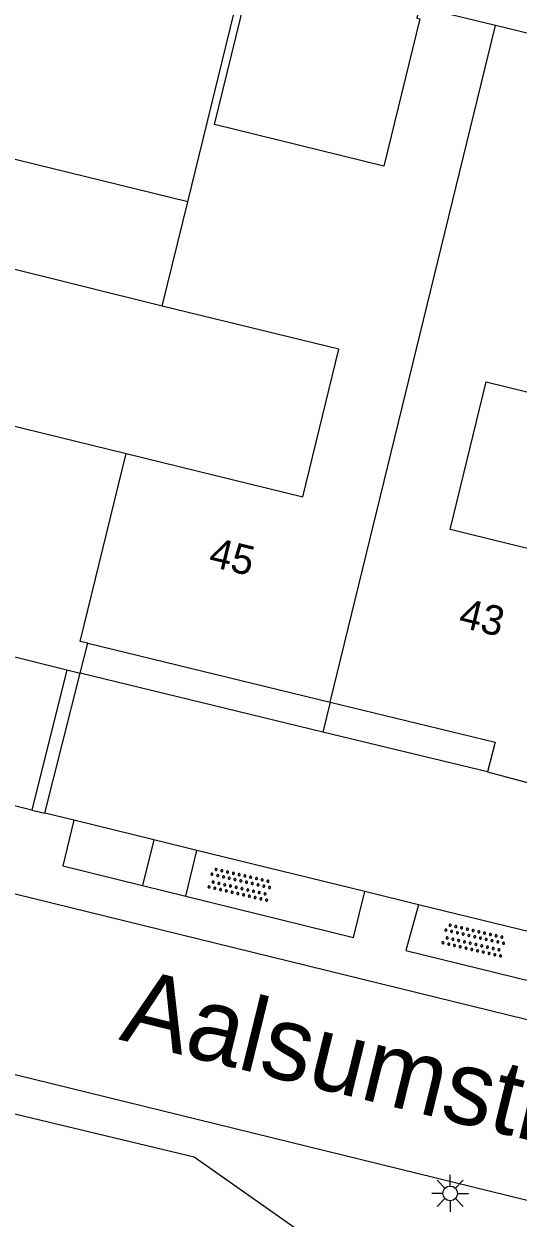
# Model space of a CAD drawing. Extents: x 128999 to 131010, y 395498 to 399007.
# Drawn here: x 129042.67 to 129059.39, y 397853.85 to 397894.24 of the extents above; entities that cross this region are included whole.
import ezdxf

# ---------------------------------------------------------------- set-up
doc = ezdxf.new("R2010")
doc.units = 0
for name, color, linetype in [('gg-afsc-muur', 7, 'Continuous'), ('gg-anno-huisnummerreeks BGT', 7, 'Continuous'), ('gg-anno-openbare ruimte label', 7, 'Continuous'), ('gg-bbg-gedigitaliseerde bebouwing', 7, 'Continuous'), ('gg-bbg-hoofdgebouw', 7, 'Continuous'), ('gg-bbg-luifel en loopbrug', 7, 'Continuous'), ('gg-bbg-tussenscheiding', 7, 'Continuous'), ('gg-knt-verharding', 7, 'Continuous'), ('gg-kntw-bovenkant insteek waterloop', 7, 'Continuous'), ('gt-symb-lichtmast', 7, 'Continuous'), ('gt-symb-overige verharding', 7, 'Continuous')]:
    doc.layers.add(name, color=color, linetype=linetype)

# ---------------------------------------------------------------- blocks, each defined once
blk = doc.blocks.new('gt0-OVH')
at = {"layer": 'gt-symb-overige verharding'}
for points in [[(-0.972, 0.298), (-0.967, 0.308), (-0.965, 0.319), (-0.966, 0.33), (-0.971, 0.34), (-0.978, 0.348), (-0.988, 0.353), (-0.999, 0.355), (-1.01, 0.354), (-1.02, 0.349), (-1.028, 0.342), (-1.033, 0.332), (-1.035, 0.321), (-1.034, 0.31), (-1.029, 0.3), (-1.022, 0.292), (-1.012, 0.287), (-1.001, 0.285), (-0.99, 0.286), (-0.98, 0.291)], [(-0.872, 0.106), (-0.867, 0.116), (-0.865, 0.126), (-0.866, 0.137), (-0.871, 0.147), (-0.878, 0.156), (-0.888, 0.161), (-0.899, 0.163), (-0.91, 0.162), (-0.92, 0.157), (-0.928, 0.15), (-0.933, 0.14), (-0.935, 0.129), (-0.934, 0.118), (-0.929, 0.108), (-0.922, 0.1), (-0.912, 0.095), (-0.901, 0.092), (-0.89, 0.094), (-0.88, 0.098)], [(-0.772, 0.298), (-0.767, 0.308), (-0.765, 0.319), (-0.766, 0.33), (-0.771, 0.34), (-0.778, 0.348), (-0.788, 0.353), (-0.799, 0.355), (-0.81, 0.354), (-0.82, 0.349), (-0.828, 0.342), (-0.833, 0.332), (-0.835, 0.321), (-0.834, 0.31), (-0.829, 0.3), (-0.822, 0.292), (-0.812, 0.287), (-0.801, 0.285), (-0.79, 0.286), (-0.78, 0.291)], [(-0.672, 0.106), (-0.667, 0.116), (-0.665, 0.126), (-0.666, 0.137), (-0.671, 0.147), (-0.678, 0.156), (-0.688, 0.161), (-0.699, 0.163), (-0.71, 0.162), (-0.72, 0.157), (-0.728, 0.15), (-0.733, 0.14), (-0.735, 0.129), (-0.734, 0.118), (-0.729, 0.108), (-0.722, 0.1), (-0.712, 0.095), (-0.701, 0.092), (-0.69, 0.094), (-0.68, 0.098)], [(-0.572, 0.298), (-0.567, 0.308), (-0.565, 0.319), (-0.566, 0.33), (-0.571, 0.34), (-0.578, 0.348), (-0.588, 0.353), (-0.599, 0.355), (-0.61, 0.354), (-0.62, 0.349), (-0.628, 0.342), (-0.633, 0.332), (-0.635, 0.321), (-0.634, 0.31), (-0.629, 0.3), (-0.622, 0.292), (-0.612, 0.287), (-0.601, 0.285), (-0.59, 0.286), (-0.58, 0.291)], [(-0.472, 0.106), (-0.467, 0.116), (-0.465, 0.126), (-0.466, 0.137), (-0.471, 0.147), (-0.478, 0.156), (-0.488, 0.161), (-0.499, 0.163), (-0.51, 0.162), (-0.52, 0.157), (-0.528, 0.15), (-0.533, 0.14), (-0.535, 0.129), (-0.534, 0.118), (-0.529, 0.108), (-0.522, 0.1), (-0.512, 0.095), (-0.501, 0.092), (-0.49, 0.094), (-0.48, 0.098)], [(-0.372, 0.298), (-0.367, 0.308), (-0.365, 0.319), (-0.366, 0.33), (-0.371, 0.34), (-0.378, 0.348), (-0.388, 0.353), (-0.399, 0.355), (-0.41, 0.354), (-0.42, 0.349), (-0.428, 0.342), (-0.433, 0.332), (-0.435, 0.321), (-0.434, 0.31), (-0.429, 0.3), (-0.422, 0.292), (-0.412, 0.287), (-0.401, 0.285), (-0.39, 0.286), (-0.38, 0.291)], [(-0.272, 0.106), (-0.267, 0.116), (-0.265, 0.126), (-0.266, 0.137), (-0.271, 0.147), (-0.278, 0.156), (-0.288, 0.161), (-0.299, 0.163), (-0.31, 0.162), (-0.32, 0.157), (-0.328, 0.15), (-0.333, 0.14), (-0.335, 0.129), (-0.334, 0.118), (-0.329, 0.108), (-0.322, 0.1), (-0.312, 0.095), (-0.301, 0.092), (-0.29, 0.094), (-0.28, 0.098)], [(-0.172, 0.298), (-0.167, 0.308), (-0.165, 0.319), (-0.166, 0.33), (-0.171, 0.34), (-0.178, 0.348), (-0.188, 0.353), (-0.199, 0.355), (-0.21, 0.354), (-0.22, 0.349), (-0.228, 0.342), (-0.233, 0.332), (-0.235, 0.321), (-0.234, 0.31), (-0.229, 0.3), (-0.222, 0.292), (-0.212, 0.287), (-0.201, 0.285), (-0.19, 0.286), (-0.18, 0.291)], [(-0.072, 0.106), (-0.067, 0.116), (-0.065, 0.126), (-0.066, 0.137), (-0.071, 0.147), (-0.078, 0.156), (-0.088, 0.161), (-0.099, 0.163), (-0.11, 0.162), (-0.12, 0.157), (-0.128, 0.15), (-0.133, 0.14), (-0.135, 0.129), (-0.134, 0.118), (-0.129, 0.108), (-0.122, 0.1), (-0.112, 0.095), (-0.101, 0.092), (-0.09, 0.094), (-0.08, 0.098)], [(0.028, 0.298), (0.033, 0.308), (0.035, 0.319), (0.034, 0.33), (0.029, 0.34), (0.022, 0.348), (0.012, 0.353), (0.001, 0.355), (-0.01, 0.354), (-0.02, 0.349), (-0.028, 0.342), (-0.033, 0.332), (-0.035, 0.321), (-0.034, 0.31), (-0.029, 0.3), (-0.022, 0.292), (-0.012, 0.287), (-0.001, 0.285), (0.01, 0.286), (0.02, 0.291)], [(0.128, 0.106), (0.133, 0.116), (0.135, 0.126), (0.134, 0.137), (0.129, 0.147), (0.122, 0.156), (0.112, 0.161), (0.101, 0.163), (0.09, 0.162), (0.08, 0.157), (0.072, 0.15), (0.067, 0.14), (0.065, 0.129), (0.066, 0.118), (0.071, 0.108), (0.078, 0.1), (0.088, 0.095), (0.099, 0.092), (0.11, 0.094), (0.12, 0.098)], [(0.228, 0.298), (0.233, 0.308), (0.235, 0.319), (0.234, 0.33), (0.229, 0.34), (0.222, 0.348), (0.212, 0.353), (0.201, 0.355), (0.19, 0.354), (0.18, 0.349), (0.172, 0.342), (0.167, 0.332), (0.165, 0.321), (0.166, 0.31), (0.171, 0.3), (0.178, 0.292), (0.188, 0.287), (0.199, 0.285), (0.21, 0.286), (0.22, 0.291)], [(0.328, 0.106), (0.333, 0.116), (0.335, 0.126), (0.334, 0.137), (0.329, 0.147), (0.322, 0.156), (0.312, 0.161), (0.301, 0.163), (0.29, 0.162), (0.28, 0.157), (0.272, 0.15), (0.267, 0.14), (0.265, 0.129), (0.266, 0.118), (0.271, 0.108), (0.278, 0.1), (0.288, 0.095), (0.299, 0.092), (0.31, 0.094), (0.32, 0.098)], [(0.428, 0.298), (0.433, 0.308), (0.435, 0.319), (0.434, 0.33), (0.429, 0.34), (0.422, 0.348), (0.412, 0.353), (0.401, 0.355), (0.39, 0.354), (0.38, 0.349), (0.372, 0.342), (0.367, 0.332), (0.365, 0.321), (0.366, 0.31), (0.371, 0.3), (0.378, 0.292), (0.388, 0.287), (0.399, 0.285), (0.41, 0.286), (0.42, 0.291)], [(0.528, 0.106), (0.533, 0.116), (0.535, 0.126), (0.534, 0.137), (0.529, 0.147), (0.522, 0.156), (0.512, 0.161), (0.501, 0.163), (0.49, 0.162), (0.48, 0.157), (0.472, 0.15), (0.467, 0.14), (0.465, 0.129), (0.466, 0.118), (0.471, 0.108), (0.478, 0.1), (0.488, 0.095), (0.499, 0.092), (0.51, 0.094), (0.52, 0.098)], [(0.628, 0.298), (0.633, 0.308), (0.635, 0.319), (0.634, 0.33), (0.629, 0.34), (0.622, 0.348), (0.612, 0.353), (0.601, 0.355), (0.59, 0.354), (0.58, 0.349), (0.572, 0.342), (0.567, 0.332), (0.565, 0.321), (0.566, 0.31), (0.571, 0.3), (0.578, 0.292), (0.588, 0.287), (0.599, 0.285), (0.61, 0.286), (0.62, 0.291)], [(0.728, 0.106), (0.733, 0.116), (0.735, 0.126), (0.734, 0.137), (0.729, 0.147), (0.722, 0.156), (0.712, 0.161), (0.701, 0.163), (0.69, 0.162), (0.68, 0.157), (0.672, 0.15), (0.667, 0.14), (0.665, 0.129), (0.666, 0.118), (0.671, 0.108), (0.678, 0.1), (0.688, 0.095), (0.699, 0.092), (0.71, 0.094), (0.72, 0.098)], [(0.828, 0.298), (0.833, 0.308), (0.835, 0.319), (0.834, 0.33), (0.829, 0.34), (0.822, 0.348), (0.812, 0.353), (0.801, 0.355), (0.79, 0.354), (0.78, 0.349), (0.772, 0.342), (0.767, 0.332), (0.765, 0.321), (0.766, 0.31), (0.771, 0.3), (0.778, 0.292), (0.788, 0.287), (0.799, 0.285), (0.81, 0.286), (0.82, 0.291)], [(0.928, 0.106), (0.933, 0.116), (0.935, 0.126), (0.934, 0.137), (0.929, 0.147), (0.922, 0.156), (0.912, 0.161), (0.901, 0.163), (0.89, 0.162), (0.88, 0.157), (0.872, 0.15), (0.867, 0.14), (0.865, 0.129), (0.866, 0.118), (0.871, 0.108), (0.878, 0.1), (0.888, 0.095), (0.899, 0.092), (0.91, 0.094), (0.92, 0.098)], [(1.028, 0.298), (1.033, 0.308), (1.035, 0.319), (1.034, 0.33), (1.029, 0.34), (1.022, 0.348), (1.012, 0.353), (1.001, 0.355), (0.99, 0.354), (0.98, 0.349), (0.972, 0.342), (0.967, 0.332), (0.965, 0.321), (0.966, 0.31), (0.971, 0.3), (0.978, 0.292), (0.988, 0.287), (0.999, 0.285), (1.01, 0.286), (1.02, 0.291)], [(-0.972, -0.142), (-0.967, -0.132), (-0.965, -0.121), (-0.966, -0.11), (-0.971, -0.1), (-0.978, -0.092), (-0.988, -0.087), (-0.999, -0.085), (-1.01, -0.086), (-1.02, -0.091), (-1.028, -0.098), (-1.033, -0.108), (-1.035, -0.119), (-1.034, -0.13), (-1.029, -0.14), (-1.022, -0.148), (-1.012, -0.153), (-1.001, -0.155), (-0.99, -0.154), (-0.98, -0.149)], [(-0.872, -0.334), (-0.867, -0.324), (-0.865, -0.314), (-0.866, -0.303), (-0.871, -0.293), (-0.878, -0.284), (-0.888, -0.279), (-0.899, -0.277), (-0.91, -0.278), (-0.92, -0.283), (-0.928, -0.29), (-0.933, -0.3), (-0.935, -0.311), (-0.934, -0.322), (-0.929, -0.332), (-0.922, -0.34), (-0.912, -0.345), (-0.901, -0.348), (-0.89, -0.346), (-0.88, -0.342)], [(-0.772, -0.142), (-0.767, -0.132), (-0.765, -0.121), (-0.766, -0.11), (-0.771, -0.1), (-0.778, -0.092), (-0.788, -0.087), (-0.799, -0.085), (-0.81, -0.086), (-0.82, -0.091), (-0.828, -0.098), (-0.833, -0.108), (-0.835, -0.119), (-0.834, -0.13), (-0.829, -0.14), (-0.822, -0.148), (-0.812, -0.153), (-0.801, -0.155), (-0.79, -0.154), (-0.78, -0.149)], [(-0.672, -0.334), (-0.667, -0.324), (-0.665, -0.314), (-0.666, -0.303), (-0.671, -0.293), (-0.678, -0.284), (-0.688, -0.279), (-0.699, -0.277), (-0.71, -0.278), (-0.72, -0.283), (-0.728, -0.29), (-0.733, -0.3), (-0.735, -0.311), (-0.734, -0.322), (-0.729, -0.332), (-0.722, -0.34), (-0.712, -0.345), (-0.701, -0.348), (-0.69, -0.346), (-0.68, -0.342)], [(-0.572, -0.142), (-0.567, -0.132), (-0.565, -0.121), (-0.566, -0.11), (-0.571, -0.1), (-0.578, -0.092), (-0.588, -0.087), (-0.599, -0.085), (-0.61, -0.086), (-0.62, -0.091), (-0.628, -0.098), (-0.633, -0.108), (-0.635, -0.119), (-0.634, -0.13), (-0.629, -0.14), (-0.622, -0.148), (-0.612, -0.153), (-0.601, -0.155), (-0.59, -0.154), (-0.58, -0.149)], [(-0.472, -0.334), (-0.467, -0.324), (-0.465, -0.314), (-0.466, -0.303), (-0.471, -0.293), (-0.478, -0.284), (-0.488, -0.279), (-0.499, -0.277), (-0.51, -0.278), (-0.52, -0.283), (-0.528, -0.29), (-0.533, -0.3), (-0.535, -0.311), (-0.534, -0.322), (-0.529, -0.332), (-0.522, -0.34), (-0.512, -0.345), (-0.501, -0.348), (-0.49, -0.346), (-0.48, -0.342)], [(-0.372, -0.142), (-0.367, -0.132), (-0.365, -0.121), (-0.366, -0.11), (-0.371, -0.1), (-0.378, -0.092), (-0.388, -0.087), (-0.399, -0.085), (-0.41, -0.086), (-0.42, -0.091), (-0.428, -0.098), (-0.433, -0.108), (-0.435, -0.119), (-0.434, -0.13), (-0.429, -0.14), (-0.422, -0.148), (-0.412, -0.153), (-0.401, -0.155), (-0.39, -0.154), (-0.38, -0.149)], [(-0.272, -0.334), (-0.267, -0.324), (-0.265, -0.314), (-0.266, -0.303), (-0.271, -0.293), (-0.278, -0.284), (-0.288, -0.279), (-0.299, -0.277), (-0.31, -0.278), (-0.32, -0.283), (-0.328, -0.29), (-0.333, -0.3), (-0.335, -0.311), (-0.334, -0.322), (-0.329, -0.332), (-0.322, -0.34), (-0.312, -0.345), (-0.301, -0.348), (-0.29, -0.346), (-0.28, -0.342)], [(-0.172, -0.142), (-0.167, -0.132), (-0.165, -0.121), (-0.166, -0.11), (-0.171, -0.1), (-0.178, -0.092), (-0.188, -0.087), (-0.199, -0.085), (-0.21, -0.086), (-0.22, -0.091), (-0.228, -0.098), (-0.233, -0.108), (-0.235, -0.119), (-0.234, -0.13), (-0.229, -0.14), (-0.222, -0.148), (-0.212, -0.153), (-0.201, -0.155), (-0.19, -0.154), (-0.18, -0.149)], [(-0.072, -0.334), (-0.067, -0.324), (-0.065, -0.314), (-0.066, -0.303), (-0.071, -0.293), (-0.078, -0.284), (-0.088, -0.279), (-0.099, -0.277), (-0.11, -0.278), (-0.12, -0.283), (-0.128, -0.29), (-0.133, -0.3), (-0.135, -0.311), (-0.134, -0.322), (-0.129, -0.332), (-0.122, -0.34), (-0.112, -0.345), (-0.101, -0.348), (-0.09, -0.346), (-0.08, -0.342)], [(0.028, -0.142), (0.033, -0.132), (0.035, -0.121), (0.034, -0.11), (0.029, -0.1), (0.022, -0.092), (0.012, -0.087), (0.001, -0.085), (-0.01, -0.086), (-0.02, -0.091), (-0.028, -0.098), (-0.033, -0.108), (-0.035, -0.119), (-0.034, -0.13), (-0.029, -0.14), (-0.022, -0.148), (-0.012, -0.153), (-0.001, -0.155), (0.01, -0.154), (0.02, -0.149)], [(0.128, -0.334), (0.133, -0.324), (0.135, -0.314), (0.134, -0.303), (0.129, -0.293), (0.122, -0.284), (0.112, -0.279), (0.101, -0.277), (0.09, -0.278), (0.08, -0.283), (0.072, -0.29), (0.067, -0.3), (0.065, -0.311), (0.066, -0.322), (0.071, -0.332), (0.078, -0.34), (0.088, -0.345), (0.099, -0.348), (0.11, -0.346), (0.12, -0.342)], [(0.228, -0.142), (0.233, -0.132), (0.235, -0.121), (0.234, -0.11), (0.229, -0.1), (0.222, -0.092), (0.212, -0.087), (0.201, -0.085), (0.19, -0.086), (0.18, -0.091), (0.172, -0.098), (0.167, -0.108), (0.165, -0.119), (0.166, -0.13), (0.171, -0.14), (0.178, -0.148), (0.188, -0.153), (0.199, -0.155), (0.21, -0.154), (0.22, -0.149)], [(0.328, -0.334), (0.333, -0.324), (0.335, -0.314), (0.334, -0.303), (0.329, -0.293), (0.322, -0.284), (0.312, -0.279), (0.301, -0.277), (0.29, -0.278), (0.28, -0.283), (0.272, -0.29), (0.267, -0.3), (0.265, -0.311), (0.266, -0.322), (0.271, -0.332), (0.278, -0.34), (0.288, -0.345), (0.299, -0.348), (0.31, -0.346), (0.32, -0.342)], [(0.428, -0.142), (0.433, -0.132), (0.435, -0.121), (0.434, -0.11), (0.429, -0.1), (0.422, -0.092), (0.412, -0.087), (0.401, -0.085), (0.39, -0.086), (0.38, -0.091), (0.372, -0.098), (0.367, -0.108), (0.365, -0.119), (0.366, -0.13), (0.371, -0.14), (0.378, -0.148), (0.388, -0.153), (0.399, -0.155), (0.41, -0.154), (0.42, -0.149)], [(0.528, -0.334), (0.533, -0.324), (0.535, -0.314), (0.534, -0.303), (0.529, -0.293), (0.522, -0.284), (0.512, -0.279), (0.501, -0.277), (0.49, -0.278), (0.48, -0.283), (0.472, -0.29), (0.467, -0.3), (0.465, -0.311), (0.466, -0.322), (0.471, -0.332), (0.478, -0.34), (0.488, -0.345), (0.499, -0.348), (0.51, -0.346), (0.52, -0.342)], [(0.628, -0.142), (0.633, -0.132), (0.635, -0.121), (0.634, -0.11), (0.629, -0.1), (0.622, -0.092), (0.612, -0.087), (0.601, -0.085), (0.59, -0.086), (0.58, -0.091), (0.572, -0.098), (0.567, -0.108), (0.565, -0.119), (0.566, -0.13), (0.571, -0.14), (0.578, -0.148), (0.588, -0.153), (0.599, -0.155), (0.61, -0.154), (0.62, -0.149)], [(0.728, -0.334), (0.733, -0.324), (0.735, -0.314), (0.734, -0.303), (0.729, -0.293), (0.722, -0.284), (0.712, -0.279), (0.701, -0.277), (0.69, -0.278), (0.68, -0.283), (0.672, -0.29), (0.667, -0.3), (0.665, -0.311), (0.666, -0.322), (0.671, -0.332), (0.678, -0.34), (0.688, -0.345), (0.699, -0.348), (0.71, -0.346), (0.72, -0.342)], [(0.828, -0.142), (0.833, -0.132), (0.835, -0.121), (0.834, -0.11), (0.829, -0.1), (0.822, -0.092), (0.812, -0.087), (0.801, -0.085), (0.79, -0.086), (0.78, -0.091), (0.772, -0.098), (0.767, -0.108), (0.765, -0.119), (0.766, -0.13), (0.771, -0.14), (0.778, -0.148), (0.788, -0.153), (0.799, -0.155), (0.81, -0.154), (0.82, -0.149)], [(0.928, -0.334), (0.933, -0.324), (0.935, -0.314), (0.934, -0.303), (0.929, -0.293), (0.922, -0.284), (0.912, -0.279), (0.901, -0.277), (0.89, -0.278), (0.88, -0.283), (0.872, -0.29), (0.867, -0.3), (0.865, -0.311), (0.866, -0.322), (0.871, -0.332), (0.878, -0.34), (0.888, -0.345), (0.899, -0.348), (0.91, -0.346), (0.92, -0.342)], [(1.028, -0.142), (1.033, -0.132), (1.035, -0.121), (1.034, -0.11), (1.029, -0.1), (1.022, -0.092), (1.012, -0.087), (1.001, -0.085), (0.99, -0.086), (0.98, -0.091), (0.972, -0.098), (0.967, -0.108), (0.965, -0.119), (0.966, -0.13), (0.971, -0.14), (0.978, -0.148), (0.988, -0.153), (0.999, -0.155), (1.01, -0.154), (1.02, -0.149)]]:
    blk.add_lwpolyline(points, close=True, dxfattribs=at)
blk = doc.blocks.new('gt0-LMAST')
at = {"layer": 'gt-symb-lichtmast'}
for p, q in [((-0.182, 0.173), (-0.447, 0.438)), ((-0.005, 0.246), (-0.005, 0.621)), ((0.172, 0.173), (0.437, 0.438)), ((-0.255, -0.004), (-0.63, -0.004)), ((-0.182, -0.181), (-0.447, -0.446)), ((-0.005, -0.254), (-0.005, -0.629)), ((0.437, -0.446), (0.172, -0.181)), ((0.245, -0.004), (0.62, -0.004))]:
    blk.add_line(p, q, dxfattribs=at)
blk.add_circle((-0.005, -0.004), 0.25, dxfattribs=at)

msp = doc.modelspace()

# ---------------------------------------------------------------- linework, layer by layer
at = {"layer": 'gg-afsc-muur'}
for p, q in [((129044.12, 397872.394), (129042.942, 397867.654)), ((129043.373, 397867.549), (129044.571, 397872.281)), ((129042.942, 397867.654), (129043.373, 397867.549))]:
    msp.add_line(p, q, dxfattribs=at)
at = {"layer": 'gg-bbg-gedigitaliseerde bebouwing'}
msp.add_line((129047.351, 397884.697), (129048.214, 397888.223), dxfattribs=at)
for points in [[(129048.214, 397888.223), (129041.851, 397889.78), (129040.993, 397886.276)], [(129040.993, 397886.276), (129039.767, 397881.264), (129046.129, 397879.707)], [(129046.129, 397879.707), (129052.105, 397878.244), (129053.327, 397883.235), (129047.351, 397884.697)], [(129063.055, 397875.679), (129057.088, 397877.14), (129058.31, 397882.13), (129064.277, 397880.67)]]:
    msp.add_lwpolyline(points, dxfattribs=at)
at = {"layer": 'gg-bbg-hoofdgebouw'}
for p, q in [((129058.628, 397894.181), (129056.056, 397894.807)), ((129061.215, 397893.551), (129058.628, 397894.181)), ((129044.571, 397872.281), (129044.828, 397873.296)), ((129044.828, 397873.296), (129053.029, 397871.304)), ((129041.452, 397873.06), (129044.12, 397872.394)), ((129044.12, 397872.394), (129044.571, 397872.281)), ((129058.353, 397868.942), (129061.026, 397868.229))]:
    msp.add_line(p, q, dxfattribs=at)
for points in [[(129056.056, 397894.807), (129055.965, 397894.438), (129056.071, 397894.412), (129054.845, 397889.431), (129049.116, 397890.841), (129050.431, 397896.182)], [(129053.029, 397871.304), (129058.613, 397869.947), (129058.353, 397868.942)]]:
    msp.add_lwpolyline(points, dxfattribs=at)
at = {"layer": 'gg-bbg-luifel en loopbrug'}
for p, q in [((129047.351, 397884.697), (129040.993, 397886.276)), ((129052.782, 397870.292), (129044.571, 397872.281)), ((129053.029, 397871.304), (129052.782, 397870.292)), ((129058.353, 397868.942), (129052.782, 397870.292))]:
    msp.add_line(p, q, dxfattribs=at)
at = {"layer": 'gg-bbg-tussenscheiding'}
for p, q in [((129048.214, 397888.223), (129050.177, 397896.244)), ((129053.029, 397871.304), (129058.628, 397894.181))]:
    msp.add_line(p, q, dxfattribs=at)
msp.add_lwpolyline([(129044.828, 397873.296), (129044.575, 397873.358), (129046.129, 397879.707)], dxfattribs=at)
at = {"layer": 'gg-knt-verharding'}
for p, q in [((129042.942, 397867.654), (129026.48, 397871.684)), ((129000, 397869.079), (129085.811, 397848.066)), ((129044.362, 397867.307), (129043.373, 397867.549)), ((129047.066, 397866.645), (129044.362, 397867.307)), ((129047.066, 397866.645), (129046.687, 397865.099)), ((129048.523, 397866.288), (129047.066, 397866.645)), ((129048.144, 397864.741), (129048.523, 397866.288)), ((129054.2, 397864.899), (129048.523, 397866.288)), ((129041.209, 397865.099), (129094.381, 397852.083)), ((129046.687, 397865.099), (129048.144, 397864.741)), ((129056.024, 397864.452), (129054.2, 397864.899)), ((129059.872, 397863.51), (129056.024, 397864.452))]:
    msp.add_line(p, q, dxfattribs=at)
for points in [[(129044.362, 397867.307), (129043.981, 397865.764), (129046.687, 397865.099)], [(129048.144, 397864.741), (129053.816, 397863.347), (129054.2, 397864.899)], [(129056.024, 397864.452), (129055.598, 397862.902), (129059.872, 397861.851), (129060.262, 397863.415)]]:
    msp.add_lwpolyline(points, dxfattribs=at)
at = {"layer": 'gg-kntw-bovenkant insteek waterloop'}
msp.add_lwpolyline([(129000, 397867.523), (129048.425, 397855.921), (129053.227, 397852.552), (129079.8, 397845.976), (129085.27, 397845.999)], dxfattribs=at)

# ---------------------------------------------------------------- block references
at = {"layer": 'gt-symb-lichtmast'}
msp.add_blockref('gt0-LMAST', (129057.098, 397854.693), dxfattribs=at)
at = {"layer": 'gt-symb-overige verharding'}
for p, rotation in [((129049.979, 397865.141), 167.06118937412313), ((129057.896, 397863.253), 167.0611893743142)]:
    msp.add_blockref('gt0-OVH', p, dxfattribs=dict(at, rotation=rotation))

# ---------------------------------------------------------------- texts
at = {"layer": 'gg-anno-huisnummerreeks BGT'}
for s, p in [('45', (129048.879, 397875.913)), ('43', (129057.334, 397873.859))]:
    msp.add_text(s, height=1, rotation=346.4, dxfattribs=at).set_placement(p)
at = {"layer": 'gg-anno-openbare ruimte label'}
msp.add_text('Aalsumstraat', height=2.5, rotation=346.2, dxfattribs=at).set_placement((129045.855, 397859.899))

doc.saveas('drawing.dxf')
